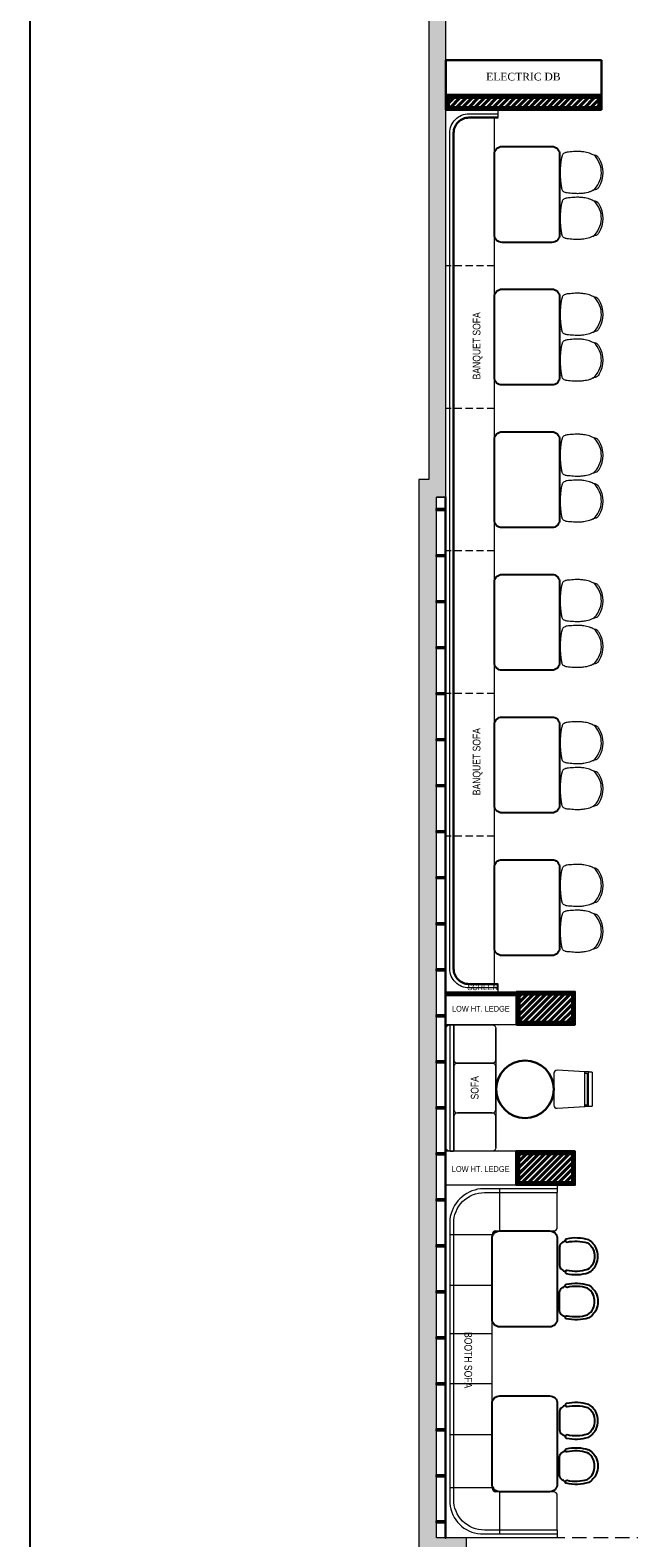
# Model space of a CAD drawing. Extents: x 3940905 to 4145695, y 925352 to 1109797.
# Tile 622 of 656: x 4025855 to 4033653, y 1074462 to 1094122. Entities that reach past the tile are written whole.
import ezdxf

# ---------------------------------------------------------------- set-up
doc = ezdxf.new("R2010")
doc.units = 0
doc.header["$LTSCALE"] = 750
doc.header["$MEASUREMENT"] = 0
doc.linetypes.add('DASHED2', pattern=[0.375, 0.25, -0.125])
doc.layers.get('0').update_dxf_attribs({"linetype": 'CONTINUOUS', "lineweight": 0})
for name, color, linetype, lineweight in [('A_ FURN', 15, 'CONTINUOUS', 15), ('BEAM', 104, 'CONTINUOUS', 0), ('CIVIL WALLS', 7, 'CONTINUOUS', 30), ('FURN', 15, 'CONTINUOUS', 5), ('HATCH', 7, 'CONTINUOUS', 0), ('wall', 7, 'CONTINUOUS', 25)]:
    doc.layers.add(name, color=color, linetype=linetype, lineweight=lineweight)
for name, color, linetype in [('AR-FURNITURE', 34, 'CONTINUOUS'), ('PARTITION', 16, 'CONTINUOUS'), ('S-Hatch_8', 7, 'CONTINUOUS'), ('TEXT', 7, 'CONTINUOUS')]:
    doc.layers.add(name, color=color, linetype=linetype)
doc.styles.add('ARA-30', font='arial.ttf', dxfattribs={"width": 0.8, "height": 150})
doc.styles.add('CKD_Dimension Text', font='BOOKOS.TTF')
pattern_1 = [(45, (55598.317, 54286.193), (-13.25825215, 13.25825215), [])]
pattern_2 = [(45, (55598.317, 54286.193), (-39.77475644, 39.77475644), []), (45, (55624.834, 54286.193), (-39.77475644, 39.77475644), [])]
pattern_3 = [(50, (55598.317, 54286.193), (21.51780548, -1.88256405), [2.25, -24.75]), (355, (55598.317, 54286.193), (-4.16254001, 22.56576401), [1.8, -19.8]), (100.45144446, (55600.11, 54286.036), (17.3552654, 20.68319973), [1.91220576, -21.03426336]), (46.1842, (55598.317, 54292.193), (32.01723992, -4.96557842), [3.375, -37.125]), (96.6356355, (55600.985, 54291.78), (28.03985837, 29.22355802), [2.86831026, -31.5514128]), (351.184164, (55598.317, 54292.193), (28.03985835, 29.223558), [2.7, -29.70000003]), (21, (55601.317, 54290.693), (17.90721156, -12.07856672), [2.25, -24.75]), (326, (55601.317, 54290.693), (7.29945996, 21.75450135), [1.8, -19.8]), (71.45144474, (55602.81, 54289.687), (25.2066713, 9.67593458), [1.9122057, -21.03426336]), (37.5, (55598.317, 54286.193), (0.36479566, 9.986815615), [0, -19.56, 0, -20.1, 0, -19.875]), (7.5, (55598.317, 54286.193), (7.892086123, 11.832351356), [0, -11.46, 0, -19.11, 0, -7.575]), (327.5, (55591.627, 54286.193), (16.014673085, -0.676646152), [0, -7.5, 0, -23.4, 0, -31.05]), (317.5, (55588.627, 54286.193), (17.49558508, 3.00314947), [0, -9.75, 0, -15.54, 0, -22.05])]

# ---------------------------------------------------------------- blocks, each defined once
blk = doc.blocks.new('gbdhsr')
at = {"layer": 'A_ FURN', "lineweight": 25}
blk.add_line((7562641, -860385), (7562884, -860385), dxfattribs=at)
blk.add_lwpolyline([(7562967, -860309, 0.417442), (7562987, -860297, 0.132147), (7562976, -860004, 0.146235), (7562870, -859909, 0.210467), (7562655, -859909, 0.146235), (7562549, -860004, 0.132147), (7562538, -860297, 0.430318), (7562558, -860309), (7562566, -860307, 0.405791), (7562578, -860287, -0.129483), (7562588, -860022, -0.13964), (7562672, -859947, -0.20833), (7562853, -859947, -0.13964), (7562937, -860022, -0.129483), (7562947, -860287, 0.405606), (7562959, -860307)], format="xyb", close=True, dxfattribs=at)
at = {"layer": 'A_ FURN', "elevation": 0}
blk.add_lwpolyline([(7562641, -860385, -0.242064), (7562588, -860354, -0.020734), (7562559, -860309), (7562566, -860307, 0.405791), (7562578, -860287, -0.129483), (7562588, -860022, -0.13964), (7562672, -859947, -0.20833), (7562853, -859947, -0.13964), (7562937, -860022, -0.129483), (7562947, -860287, 0.405164), (7562959, -860307), (7562966, -860309, -0.0202), (7562936, -860354, -0.238331), (7562884, -860385)], format="xyb", close=True, dxfattribs=at)
at = {"layer": 'A_ FURN', "lineweight": 25}
for centre, radius, start, end in [((7563119, -859981), 649, 210.3761, 215.1274), ((7562385, -859968), 673, 324.9923, 329.6212), ((7562645, -860318), 67.1, 212.2664, 266.6964), ((7562880, -860318), 67.5, 273.422, 327.0432)]:
    blk.add_arc(centre, radius, start, end, dxfattribs=at)
blk = doc.blocks.new('xffs')
at = {"layer": 'FURN'}
blk.add_line((3986080, 1026742, 0), (3986080, 1025292, 0), dxfattribs=at)
for points in [[(3986130, 1025191), (3986679, 1025191, 0.414214), (3986729, 1025241), (3986729, 1026791, 0.414214), (3986679, 1026841), (3986130, 1026841, 0.414214), (3986080, 1026791), (3986080, 1025241, 0.414214)], [(3986639, 1026841), (3986669, 1026841, -0.414214), (3986679, 1026831), (3986679, 1025201, -0.414214), (3986669, 1025191), (3986639, 1025191, -0.414214), (3986629, 1025201), (3986629, 1026831, -0.414214)]]:
    blk.add_lwpolyline(points, format="xyb", close=True, dxfattribs=at)
for points in [[(3986629, 1026831), (3986629, 1026390, -0.414214), (3986579, 1026340), (3986130, 1026340, -0.414214), (3986080, 1026390), (3986080, 1026791)], [(3986080, 1025241), (3986080, 1025640, -0.414214), (3986130, 1025690), (3986579, 1025690, -0.414214), (3986629, 1025640), (3986629, 1025201)]]:
    blk.add_lwpolyline(points, format="xyb", dxfattribs=at)
at = {"layer": 'FURN', "elevation": 0}
blk.add_lwpolyline([(3986080, 1025740), (3986080, 1026290, -0.414214), (3986130, 1026340), (3986579, 1026340, -0.414214), (3986629, 1026290), (3986629, 1025740, -0.414214), (3986579, 1025690), (3986130, 1025690, -0.414214)], format="xyb", close=True, dxfattribs=at)
blk = doc.blocks.new('GDXGDRG')
at = {"layer": 'BEAM', "linetype": 'DASHED2'}
blk.add_line((3964753, 1020178), (3960938, 1020175), dxfattribs=at)
blk = doc.blocks.new('gg')
at = {"layer": 'FURN'}
for p, q in [((3987992, 1031536), (3987994, 1031476)), ((3988446, 1031537), (3988444, 1031476))]:
    blk.add_line(p, q, dxfattribs=at)
at = {"layer": 'FURN', "flags": 128}
for points in [[(3988467, 1031118), (3988444, 1031477), (3987994, 1031477), (3987971, 1031118, 0.428923), (3988011, 1031076), (3988427, 1031076, 0.428923)], [(3988004, 1031576), (3988435, 1031576, -0.399656), (3988445, 1031567), (3988446, 1031537, -0.428842), (3988436, 1031527), (3988002, 1031526, -0.429556), (3987992, 1031537), (3987994, 1031567, -0.399115)]]:
    blk.add_lwpolyline(points, format="xyb", close=True, dxfattribs=at)
blk.add_lwpolyline([(3988010, 1031477), (3988010, 1031508), (3988428, 1031508), (3988428, 1031477)], dxfattribs=at)

msp = doc.modelspace()

# ---------------------------------------------------------------- hatches: boundary and pattern name
at = {"layer": 'CIVIL WALLS', "true_color": 0x136734}
h = msp.add_hatch(dxfattribs=at)
h.set_pattern_fill('AR-CONC', color=116, scale=3)
h.set_pattern_definition(pattern_3)
h.paths.add_polyline_path([(4033258.7, 1093119.7), (4031309.3, 1093119.7), (4031309.3, 1093239.8), (4033258.7, 1093239.8)], flags=16)
h.paths.add_polyline_path([(4033271.2, 1093107.2), (4031296.8, 1093107.2), (4031296.8, 1093252.3), (4033271.2, 1093252.3)])
h = msp.add_hatch(dxfattribs=at)
h.set_pattern_fill('AR-CONC', color=116, scale=3)
h.set_pattern_definition(pattern_3)
h.paths.add_polyline_path([(4032229.3, 1081190.9), (4032914.3, 1081190.9), (4032914.3, 1081545.9), (4032229.3, 1081545.9)], flags=16)
h.paths.add_polyline_path([(4032216.8, 1081178.4), (4032926.8, 1081178.4), (4032926.8, 1081558.4), (4032216.8, 1081558.4)])
h = msp.add_hatch(dxfattribs=at)
h.set_pattern_fill('AR-CONC', color=116, scale=3)
h.set_pattern_definition(pattern_3)
h.paths.add_polyline_path([(4032224.3, 1079465.9), (4032914.3, 1079465.9), (4032914.3, 1079100.9), (4032224.3, 1079100.9)], flags=16)
h.paths.add_polyline_path([(4032211.8, 1079478.4), (4032926.8, 1079478.4), (4032926.8, 1079088.4), (4032211.8, 1079088.4)])
at = {"layer": 'FURN'}
h = msp.add_hatch(dxfattribs=at)
h.set_pattern_fill('ANSI31', color=256)
h.set_pattern_definition([(45, (55598.31701, 54286.1932), (-0.0883883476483, 0.0883883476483), [])])
h.paths.add_polyline_path([(4031271.8, 1081583.4), (4032191.8, 1081583.4), (4032191.8, 1081533.4), (4031271.8, 1081533.4)])
at = {"layer": 'HATCH'}
h = msp.add_hatch(color=8, dxfattribs=at)
h.dxf.hatch_style = 1
h.paths.add_polyline_path([(4043641.8, 1102308.4), (4031046.8, 1102308.4), (4031046.8, 1088263.4), (4030916.8, 1088263.4), (4030916.8, 1074300.4), (4031079.8, 1074300.4), (4031079.8, 1067776.4), (4031536.8, 1067776.4), (4031536.8, 1072350.4), (4031536.8, 1074463.4), (4031146.8, 1074463.4), (4031146.8, 1088033.5), (4031271.8, 1088033.4), (4031271.8, 1102078.4), (4043641.8, 1102078.4)])
at = {"layer": 'S-Hatch_8'}
h = msp.add_hatch(dxfattribs=at)
h.set_pattern_fill('ANSI31', color=6, scale=150)
h.set_pattern_definition(pattern_1)
h.paths.add_polyline_path([(4033271.2, 1093107.2), (4031296.8, 1093107.2), (4031296.8, 1093252.3), (4033271.2, 1093252.3)], flags=16)
h.paths.add_polyline_path([(4033296.2, 1093082.2), (4031271.8, 1093082.2), (4031271.8, 1093277.3), (4033296.2, 1093277.3)])
at = {"layer": 'S-Hatch_8', "true_color": 0x636466}
h = msp.add_hatch(dxfattribs=at)
h.set_pattern_fill('ANSI32', color=251, scale=150)
h.set_pattern_definition(pattern_2)
h.paths.add_polyline_path([(4033258.7, 1093119.7), (4031309.3, 1093119.7), (4031309.3, 1093239.8), (4033258.7, 1093239.8)])
at = {"layer": 'S-Hatch_8'}
h = msp.add_hatch(dxfattribs=at)
h.set_pattern_fill('ANSI31', color=6, scale=150)
h.set_pattern_definition(pattern_1)
h.paths.add_polyline_path([(4032216.8, 1081178.4), (4032926.8, 1081178.4), (4032926.8, 1081558.4), (4032216.8, 1081558.4)], flags=16)
h.paths.add_polyline_path([(4032191.8, 1081153.4), (4032951.8, 1081153.4), (4032951.8, 1081583.4), (4032191.8, 1081583.4)])
at = {"layer": 'S-Hatch_8', "true_color": 0x636466}
h = msp.add_hatch(dxfattribs=at)
h.set_pattern_fill('ANSI32', color=251, scale=150)
h.set_pattern_definition(pattern_2)
h.paths.add_polyline_path([(4032229.3, 1081190.9), (4032914.3, 1081190.9), (4032914.3, 1081545.9), (4032229.3, 1081545.9)])
h.paths.add_polyline_path([(4032224.3, 1079465.9), (4032914.3, 1079465.9), (4032914.3, 1079100.9), (4032224.3, 1079100.9)])
at = {"layer": 'S-Hatch_8'}
h = msp.add_hatch(dxfattribs=at)
h.set_pattern_fill('ANSI31', color=6, scale=150)
h.set_pattern_definition(pattern_1)
h.paths.add_polyline_path([(4032211.8, 1079478.4), (4032926.8, 1079478.4), (4032926.8, 1079088.4), (4032211.8, 1079088.4)], flags=16)
h.paths.add_polyline_path([(4032186.8, 1079503.4), (4032951.8, 1079503.4), (4032951.8, 1079063.4), (4032186.8, 1079063.4)])

# ---------------------------------------------------------------- linework, layer by layer
at = {"layer": 'AR-FURNITURE', "elevation": -7.6}
msp.add_lwpolyline([(4025855.2, 1104321.5), (4048441.7, 1104321.5), (4048441.7, 1065349.8), (4025855.2, 1065349.8)], close=True, dxfattribs=at)
at = {"layer": 'CIVIL WALLS', "color": 6, "elevation": -7.6}
for points in [[(4033296.2, 1093082.2), (4031271.8, 1093082.2), (4031271.8, 1093277.3), (4033296.2, 1093277.3)], [(4032191.8, 1081153.4), (4032951.8, 1081153.4), (4032951.8, 1081583.4), (4032191.8, 1081583.4)], [(4032186.8, 1079503.4), (4032951.8, 1079503.4), (4032951.8, 1079063.4), (4032186.8, 1079063.4)]]:
    msp.add_lwpolyline(points, close=True, dxfattribs=at)
at = {"layer": 'CIVIL WALLS', "color": 116, "true_color": 0x136734, "elevation": -7.6}
for points in [[(4033271.2, 1093107.2), (4031296.8, 1093107.2), (4031296.8, 1093252.3), (4033271.2, 1093252.3)], [(4032216.8, 1081178.4), (4032926.8, 1081178.4), (4032926.8, 1081558.4), (4032216.8, 1081558.4)], [(4032211.8, 1079478.4), (4032926.8, 1079478.4), (4032926.8, 1079088.4), (4032211.8, 1079088.4)]]:
    msp.add_lwpolyline(points, close=True, dxfattribs=at)
at = {"layer": 'CIVIL WALLS', "elevation": -7.6}
for points in [[(4033258.7, 1093119.7), (4031309.3, 1093119.7), (4031309.3, 1093239.8), (4033258.7, 1093239.8)], [(4032229.3, 1081190.9), (4032914.3, 1081190.9), (4032914.3, 1081545.9), (4032229.3, 1081545.9)], [(4032224.3, 1079465.9), (4032914.3, 1079465.9), (4032914.3, 1079100.9), (4032224.3, 1079100.9)]]:
    msp.add_lwpolyline(points, close=True, dxfattribs=at)
at = {"layer": 'FURN'}
for p, q in [((4031901.5, 1092982.2, -7.5), (4031901.5, 1081683.4, -7.6)), ((4031951.5, 1092982.2, -7.5), (4031951.5, 1093082.2, -7.5)), ((4031271.8, 1081536.9, -7.5), (4031271.8, 1082195, -7.5)), ((4031951.5, 1081583.4, -7.6), (4031951.5, 1081683.4, -7.6))]:
    msp.add_line(p, q, dxfattribs=at)
at = {"layer": 'FURN', "linetype": 'DASHED2', "ltscale": 0.5}
for p, q in [((4031901.5, 1091050.3, -7.6), (4031271.5, 1091050.3, -7.6)), ((4031901.5, 1089190.3, -7.6), (4031271.5, 1089190.3, -7.6)), ((4031901.5, 1087332.8, -7.5), (4031271.5, 1087332.8, -7.6)), ((4031901.5, 1085470.3, -7.6), (4031271.5, 1085470.3, -7.6)), ((4031901.5, 1083610.3, -7.6), (4031271.5, 1083610.3, -7.6))]:
    msp.add_line(p, q, dxfattribs=at)
at = {"layer": 'FURN', "ltscale": 50}
for p, q in [((4031971.8, 1078463.4, -7.6), (4031971.8, 1079013.4, -7.6)), ((4032721.8, 1079013.4, -7.6), (4032721.8, 1078963.4, -7.6)), ((4032721.8, 1078513.4, -7.6), (4032721.8, 1078963.4, -7.6)), ((4031871.8, 1078413.4, -7.6), (4031321.8, 1078413.4, -7.6)), ((4031871.8, 1075113.4, -7.6), (4031871.8, 1078413.4, -7.6)), ((4031921.8, 1078463.4, -7.6), (4032671.8, 1078463.4, -7.6)), ((4031871.8, 1077751.4, -7.6), (4031321.8, 1077751.4, -7.6)), ((4031871.8, 1077123.4, -7.6), (4031321.8, 1077123.4, -7.6)), ((4031871.8, 1076471.7, -7.6), (4031321.8, 1076471.7, -7.6)), ((4031871.8, 1075803.8, -7.6), (4031321.8, 1075803.8, -7.6)), ((4031871.8, 1075113.4, -7.6), (4031321.8, 1075113.4, -7.6)), ((4032671.8, 1075063.4, -7.6), (4031921.8, 1075063.4, -7.6)), ((4031971.8, 1074513.4, -7.6), (4031971.8, 1075063.4, -7.6)), ((4032721.8, 1074563.4, -7.6), (4032721.8, 1075013.4, -7.6)), ((4032721.8, 1074563.4, -7.6), (4032721.8, 1074513.4, -7.6))]:
    msp.add_line(p, q, dxfattribs=at)
at = {"layer": 'FURN', "lineweight": 30, "elevation": -7.6}
msp.add_lwpolyline([(4033296.2, 1093732.3), (4031271.8, 1093732.3), (4031271.8, 1093277.3), (4033296.2, 1093277.3)], close=True, dxfattribs=at)
at = {"layer": 'FURN', "elevation": -7.6}
msp.add_lwpolyline([(4031951.5, 1081633.4), (4031571.5, 1081633.4, -0.4142136), (4031321.5, 1081883.4), (4031321.5, 1092782.2, -0.4142136), (4031571.5, 1093032.2), (4031951.5, 1093032.2)], format="xyb", dxfattribs=at)
at = {"layer": 'FURN', "lineweight": 30, "elevation": -7.6}
msp.add_lwpolyline([(4031951.5, 1081683.4), (4031571.5, 1081683.4, -0.4142136), (4031371.5, 1081883.4), (4031371.5, 1092782.2, -0.4142136), (4031571.5, 1092982.2), (4031951.5, 1092982.2)], format="xyb", dxfattribs=at)
at = {"layer": 'FURN', "lineweight": 25, "elevation": -7.6}
for points in [[(4031901.8, 1091455.3), (4031901.9, 1092505.3, -0.4142108), (4032001.9, 1092605.3), (4032651.8, 1092605.3, -0.4142163), (4032751.8, 1092505.3), (4032751.8, 1091455.3, -0.4142108), (4032651.8, 1091355.3), (4032001.8, 1091355.3, -0.4142163)], [(4031901.8, 1089595.3), (4031901.8, 1090645.3, -0.4142108), (4032001.8, 1090745.3), (4032651.8, 1090745.3, -0.4142163), (4032751.8, 1090645.3), (4032751.8, 1089595.3, -0.4142108), (4032651.8, 1089495.3), (4032001.8, 1089495.3, -0.4142163)], [(4031901.8, 1087735.3), (4031901.8, 1088785.3, -0.4142108), (4032001.8, 1088885.3), (4032651.8, 1088885.3, -0.4142163), (4032751.8, 1088785.3), (4032751.8, 1087735.3, -0.4142108), (4032651.8, 1087635.3), (4032001.8, 1087635.3, -0.4142163)], [(4031901.8, 1085875.3), (4031901.8, 1086925.3, -0.4142108), (4032001.8, 1087025.3), (4032651.8, 1087025.3, -0.4142163), (4032751.8, 1086925.3), (4032751.8, 1085875.3, -0.4142108), (4032651.8, 1085775.3), (4032001.8, 1085775.3, -0.4142163)], [(4031901.8, 1084015.3), (4031901.8, 1085065.3, -0.4142108), (4032001.8, 1085165.3), (4032651.8, 1085165.3, -0.4142163), (4032751.8, 1085065.3), (4032751.8, 1084015.3, -0.4142108), (4032651.8, 1083915.3), (4032001.8, 1083915.3, -0.4142163)], [(4031901.8, 1082155.3), (4031901.8, 1083205.3, -0.4142108), (4032001.8, 1083305.3), (4032651.8, 1083305.3, -0.4142163), (4032751.8, 1083205.3), (4032751.8, 1082155.3, -0.4142108), (4032651.8, 1082055.3), (4032001.8, 1082055.3, -0.4142163)], [(4031871.8, 1077313.4), (4031871.8, 1078363.4, -0.4142108), (4031971.8, 1078463.4), (4032621.8, 1078463.4, -0.4142163), (4032721.8, 1078363.4), (4032721.8, 1077313.4, -0.4142108), (4032621.8, 1077213.4), (4031971.8, 1077213.4, -0.4142163)], [(4031871.8, 1075163.4), (4031871.8, 1076213.4, -0.4142108), (4031971.8, 1076313.4), (4032621.8, 1076313.4, -0.4142163), (4032721.8, 1076213.4), (4032721.8, 1075163.4, -0.4142108), (4032621.8, 1075063.4), (4031971.8, 1075063.4, -0.4142163)]]:
    msp.add_lwpolyline(points, format="xyb", close=True, dxfattribs=at)
at = {"layer": 'FURN', "elevation": -7.6}
msp.add_lwpolyline([(4031271.8, 1081583.4), (4032191.8, 1081583.4), (4032191.8, 1081533.4), (4031271.8, 1081533.4)], close=True, dxfattribs=at)
at = {"layer": 'FURN', "lineweight": 0, "ltscale": 2, "elevation": -7.6}
for points in [[(4032191.8, 1081153.4), (4031271.8, 1081153.4), (4031271.8, 1081533.4), (4032191.8, 1081533.4)], [(4032186.8, 1079503.4), (4031271.8, 1079503.4), (4031271.8, 1079063.4), (4032186.8, 1079063.4)]]:
    msp.add_lwpolyline(points, close=True, dxfattribs=at)
at = {"layer": 'FURN', "ltscale": 50, "elevation": -7.6}
msp.add_lwpolyline([(4032721.8, 1079013.4), (4031721.8, 1079013.4, 0.3437243), (4031321.8, 1078613.4), (4031321.8, 1074913.4, 0.3739356), (4031721.8, 1074513.4), (4032721.8, 1074513.4), (4032721.8, 1074463.4), (4031338.4, 1074463.4, 0.0681798), (4031324.8, 1074463.4), (4031271.8, 1074463.4), (4031271.8, 1079063.4), (4032721.8, 1079063.4)], format="xyb", close=True, dxfattribs=at)
msp.add_lwpolyline([(4032721.8, 1074563.4), (4031771.8, 1074563.4, -0.4142141), (4031371.8, 1074963.4), (4031371.8, 1078563.4, -0.4142136), (4031771.8, 1078963.4), (4032721.8, 1078963.4)], format="xyb", dxfattribs=at)
at = {"layer": 'FURN', "lineweight": 30}
msp.add_circle((4032302.2, 1080311.7, -7.6), 375, dxfattribs=at)
at = {"layer": 'FURN', "ltscale": 2}
for centre, radius, start, end in [((4033846, 1092265.5, -7.6), 1086.6, 169.74552, 190.2765), ((4032985.9, 1092268.1, -7.6), 310.1, 309.8995, 46.37709), ((4032970.2, 1092265.2, -7.6), 347.8, 328.11996, 31.90068), ((4033846, 1091667.8, -7.6), 1086.6, 169.74552, 190.2765), ((4032985.9, 1091670.4, -7.6), 310.1, 309.8995, 46.37709), ((4032970.2, 1091667.5, -7.6), 347.8, 328.11996, 31.90068), ((4033846, 1090416.4, -7.6), 1086.6, 169.74552, 190.2765), ((4032985.9, 1090419, -7.6), 310.1, 309.8995, 46.37709), ((4032970.2, 1090416.1, -7.6), 347.8, 328.11996, 31.90068), ((4033846, 1089818.7, -7.6), 1086.6, 169.74552, 190.2765), ((4032985.9, 1089821.3, -7.6), 310.1, 309.8995, 46.37709), ((4032970.2, 1089818.4, -7.6), 347.8, 328.11996, 31.90068), ((4033846, 1088578.4, -7.6), 1086.6, 169.74552, 190.2765), ((4032985.9, 1088581.1, -7.6), 310.1, 309.8995, 46.37709), ((4032970.2, 1088578.1, -7.6), 347.8, 328.11996, 31.90068), ((4033846, 1087980.7, -7.6), 1086.6, 169.74552, 190.2765), ((4032985.9, 1087983.4, -7.6), 310.1, 309.8995, 46.37709), ((4032970.2, 1087980.4, -7.6), 347.8, 328.11996, 31.90068), ((4033846, 1086682.9, -7.6), 1086.6, 169.74552, 190.2765), ((4032985.9, 1086685.6, -7.6), 310.1, 309.8995, 46.37709), ((4032970.2, 1086682.6, -7.6), 347.8, 328.11996, 31.90068), ((4033846, 1086085.2, -7.6), 1086.6, 169.74552, 190.2765), ((4032985.9, 1086087.9, -7.6), 310.1, 309.8995, 46.37709), ((4032970.2, 1086084.9, -7.6), 347.8, 328.11996, 31.90068), ((4033846, 1084829.6, -7.6), 1086.6, 169.74552, 190.2765), ((4032985.9, 1084832.3, -7.6), 310.1, 309.8995, 46.37709), ((4032970.2, 1084829.3, -7.6), 347.8, 328.11996, 31.90068), ((4033846, 1084231.9, -7.6), 1086.6, 169.74552, 190.2765), ((4032985.9, 1084234.6, -7.6), 310.1, 309.8995, 46.37709), ((4032970.2, 1084231.6, -7.6), 347.8, 328.11996, 31.90068), ((4033846, 1082968.8, -7.6), 1086.6, 169.74552, 190.2765), ((4032985.9, 1082971.5, -7.6), 310.1, 309.8995, 46.37709), ((4032970.2, 1082968.5, -7.6), 347.8, 328.11996, 31.90068), ((4033846, 1082371.1, -7.6), 1086.6, 169.74552, 190.2765), ((4032985.9, 1082373.8, -7.6), 310.1, 309.8995, 46.37709), ((4032970.2, 1082370.9, -7.6), 347.8, 328.11996, 31.90068)]:
    msp.add_arc(centre, radius, start, end, dxfattribs=at)
at = {"layer": 'FURN', "ltscale": 50}
for centre, start, end in [((4031921.8, 1078413.4, -7.6), 90, 180), ((4032671.8, 1078513.4, -7.6), 270, 0), ((4031921.8, 1075113.4, -7.6), 180, 270), ((4032671.8, 1075013.4, -7.6), 0, 90)]:
    msp.add_arc(centre, 50, start, end, dxfattribs=at)
at = {"layer": 'FURN', "ltscale": 2}
for points in [[(4033265.5, 1092448.9, -7.6), (4033253, 1092467.3, -7.6), (4033240, 1092479.7, -7.6), (4033227.2, 1092486.1, -7.6), (4033204.1, 1092491.7, -7.6), (4033177.9, 1092502.5, -7.6), (4033140, 1092518, -7.6), (4033103.9, 1092528, -7.6), (4033069.1, 1092534.4, -7.6), (4033016, 1092539.7, -7.6), (4032956.1, 1092539.7, -7.6), (4032868.5, 1092532.9, -7.6), (4032836.2, 1092528.5, -7.6), (4032822.1, 1092523.8, -7.6), (4032804.2, 1092513.3, -7.6), (4032788.1, 1092497.7, -7.6), (4032784, 1092483.9, -7.6), (4032776.6, 1092458.5, -7.6)], [(4033265.5, 1092081.5, -7.6), (4033253.1, 1092063.1, -7.6), (4033240.1, 1092050.8, -7.6), (4033227.2, 1092044.3, -7.6), (4033204.2, 1092038.7, -7.6), (4033177.9, 1092027.9, -7.6), (4033140.1, 1092012.4, -7.6), (4033104, 1092002.4, -7.6), (4033069.1, 1091996, -7.6), (4033016.1, 1091990.8, -7.6), (4032956.2, 1091990.8, -7.6), (4032868.5, 1091997.6, -7.6), (4032836.2, 1092001.9, -7.6), (4032822.2, 1092006.7, -7.6), (4032804.2, 1092017.1, -7.6), (4032788.1, 1092032.8, -7.6), (4032784.1, 1092046.5, -7.6), (4032776.8, 1092071.6, -7.6)], [(4033265.5, 1091851.2, -7.6), (4033253, 1091869.6, -7.6), (4033240, 1091882, -7.6), (4033227.2, 1091888.4, -7.6), (4033204.1, 1091894, -7.6), (4033177.9, 1091904.8, -7.6), (4033140, 1091920.3, -7.6), (4033103.9, 1091930.4, -7.6), (4033069.1, 1091936.7, -7.6), (4033016, 1091942, -7.6), (4032956.1, 1091942, -7.6), (4032868.5, 1091935.2, -7.6), (4032836.2, 1091930.8, -7.6), (4032822.1, 1091926.1, -7.6), (4032804.2, 1091915.6, -7.6), (4032788.1, 1091900, -7.6), (4032784, 1091886.2, -7.6), (4032776.6, 1091860.8, -7.6)], [(4033265.5, 1091483.8, -7.6), (4033253.1, 1091465.4, -7.6), (4033240.1, 1091453.1, -7.6), (4033227.2, 1091446.6, -7.6), (4033204.2, 1091441, -7.6), (4033177.9, 1091430.2, -7.6), (4033140.1, 1091414.7, -7.6), (4033104, 1091404.7, -7.6), (4033069.1, 1091398.3, -7.6), (4033016.1, 1091393.1, -7.6), (4032956.2, 1091393.1, -7.6), (4032868.5, 1091399.9, -7.6), (4032836.2, 1091404.2, -7.6), (4032822.2, 1091409, -7.6), (4032804.2, 1091419.4, -7.6), (4032788.1, 1091435.1, -7.6), (4032784.1, 1091448.8, -7.6), (4032776.8, 1091473.9, -7.6)], [(4033265.5, 1090599.8, -7.6), (4033253, 1090618.2, -7.6), (4033240, 1090630.6, -7.6), (4033227.2, 1090637, -7.6), (4033204.1, 1090642.6, -7.6), (4033177.9, 1090653.4, -7.6), (4033140, 1090668.9, -7.6), (4033103.9, 1090678.9, -7.6), (4033069.1, 1090685.3, -7.6), (4033016, 1090690.6, -7.6), (4032956.1, 1090690.6, -7.6), (4032868.5, 1090683.8, -7.6), (4032836.2, 1090679.4, -7.6), (4032822.1, 1090674.7, -7.6), (4032804.2, 1090664.2, -7.6), (4032788.1, 1090648.6, -7.6), (4032784, 1090634.8, -7.6), (4032776.6, 1090609.4, -7.6)], [(4033265.5, 1090232.4, -7.6), (4033253.1, 1090214, -7.6), (4033240.1, 1090201.7, -7.6), (4033227.2, 1090195.2, -7.6), (4033204.2, 1090189.6, -7.6), (4033177.9, 1090178.8, -7.6), (4033140.1, 1090163.3, -7.6), (4033104, 1090153.3, -7.6), (4033069.1, 1090146.9, -7.6), (4033016.1, 1090141.7, -7.6), (4032956.2, 1090141.7, -7.6), (4032868.5, 1090148.5, -7.6), (4032836.2, 1090152.8, -7.6), (4032822.2, 1090157.6, -7.6), (4032804.2, 1090168, -7.6), (4032788.1, 1090183.7, -7.6), (4032784.1, 1090197.4, -7.6), (4032776.8, 1090222.5, -7.6)], [(4033265.5, 1090002.1, -7.6), (4033253, 1090020.5, -7.6), (4033240, 1090032.9, -7.6), (4033227.2, 1090039.3, -7.6), (4033204.1, 1090044.9, -7.6), (4033177.9, 1090055.7, -7.6), (4033140, 1090071.2, -7.6), (4033103.9, 1090081.3, -7.6), (4033069.1, 1090087.6, -7.6), (4033016, 1090092.9, -7.6), (4032956.1, 1090092.9, -7.6), (4032868.5, 1090086.1, -7.6), (4032836.2, 1090081.7, -7.6), (4032822.1, 1090077, -7.6), (4032804.2, 1090066.5, -7.6), (4032788.1, 1090050.9, -7.6), (4032784, 1090037.1, -7.6), (4032776.6, 1090011.7, -7.6)], [(4033265.5, 1089634.7, -7.6), (4033253.1, 1089616.3, -7.6), (4033240.1, 1089604, -7.6), (4033227.2, 1089597.5, -7.6), (4033204.2, 1089591.9, -7.6), (4033177.9, 1089581.1, -7.6), (4033140.1, 1089565.6, -7.6), (4033104, 1089555.6, -7.6), (4033069.1, 1089549.2, -7.6), (4033016.1, 1089544, -7.6), (4032956.2, 1089544, -7.6), (4032868.5, 1089550.8, -7.6), (4032836.2, 1089555.1, -7.6), (4032822.2, 1089559.9, -7.6), (4032804.2, 1089570.3, -7.6), (4032788.1, 1089586, -7.6), (4032784.1, 1089599.7, -7.6), (4032776.8, 1089624.8, -7.6)], [(4033265.5, 1088761.9, -7.6), (4033253, 1088780.3, -7.6), (4033240, 1088792.6, -7.6), (4033227.2, 1088799.1, -7.6), (4033204.1, 1088804.7, -7.6), (4033177.9, 1088815.4, -7.6), (4033140, 1088830.9, -7.6), (4033103.9, 1088841, -7.6), (4033069.1, 1088847.4, -7.6), (4033016, 1088852.6, -7.6), (4032956.1, 1088852.6, -7.6), (4032868.5, 1088845.8, -7.6), (4032836.2, 1088841.5, -7.6), (4032822.1, 1088836.7, -7.6), (4032804.2, 1088826.2, -7.6), (4032788.1, 1088810.6, -7.6), (4032784, 1088796.8, -7.6), (4032776.6, 1088771.5, -7.6)], [(4033265.5, 1088164.2, -7.6), (4033253, 1088182.6, -7.6), (4033240, 1088194.9, -7.6), (4033227.2, 1088201.4, -7.6), (4033204.1, 1088207, -7.6), (4033177.9, 1088217.8, -7.6), (4033140, 1088233.2, -7.6), (4033103.9, 1088243.3, -7.6), (4033069.1, 1088249.7, -7.6), (4033016, 1088254.9, -7.6), (4032956.1, 1088254.9, -7.6), (4032868.5, 1088248.1, -7.6), (4032836.2, 1088243.8, -7.6), (4032822.1, 1088239, -7.6), (4032804.2, 1088228.5, -7.6), (4032788.1, 1088212.9, -7.6), (4032784, 1088199.2, -7.6), (4032776.6, 1088173.8, -7.6)], [(4033265.5, 1088394.5, -7.6), (4033253.1, 1088376.1, -7.6), (4033240.1, 1088363.7, -7.6), (4033227.2, 1088357.3, -7.6), (4033204.2, 1088351.7, -7.6), (4033177.9, 1088340.9, -7.6), (4033140.1, 1088325.4, -7.6), (4033104, 1088315.3, -7.6), (4033069.1, 1088309, -7.6), (4033016.1, 1088303.7, -7.6), (4032956.2, 1088303.7, -7.6), (4032868.5, 1088310.5, -7.6), (4032836.2, 1088314.8, -7.6), (4032822.2, 1088319.6, -7.6), (4032804.2, 1088330.1, -7.6), (4032788.1, 1088345.7, -7.6), (4032784.1, 1088359.5, -7.6), (4032776.8, 1088384.6, -7.6)], [(4033265.5, 1087796.8, -7.6), (4033253.1, 1087778.4, -7.6), (4033240.1, 1087766, -7.6), (4033227.2, 1087759.6, -7.6), (4033204.2, 1087754, -7.6), (4033177.9, 1087743.2, -7.6), (4033140.1, 1087727.7, -7.6), (4033104, 1087717.6, -7.6), (4033069.1, 1087711.3, -7.6), (4033016.1, 1087706, -7.6), (4032956.2, 1087706, -7.6), (4032868.5, 1087712.8, -7.6), (4032836.2, 1087717.1, -7.6), (4032822.2, 1087721.9, -7.6), (4032804.2, 1087732.4, -7.6), (4032788.1, 1087748, -7.6), (4032784.1, 1087761.8, -7.6), (4032776.8, 1087786.9, -7.6)], [(4033265.5, 1086866.4, -7.6), (4033253, 1086884.8, -7.6), (4033240, 1086897.1, -7.6), (4033227.2, 1086903.5, -7.6), (4033204.1, 1086909.1, -7.6), (4033177.9, 1086919.9, -7.6), (4033140, 1086935.4, -7.6), (4033103.9, 1086945.5, -7.6), (4033069.1, 1086951.9, -7.6), (4033016, 1086957.1, -7.6), (4032956.1, 1086957.1, -7.6), (4032868.5, 1086950.3, -7.6), (4032836.2, 1086946, -7.6), (4032822.1, 1086941.2, -7.6), (4032804.2, 1086930.7, -7.6), (4032788.1, 1086915.1, -7.6), (4032784, 1086901.3, -7.6), (4032776.6, 1086876, -7.6)], [(4033265.5, 1086498.9, -7.6), (4033253.1, 1086480.5, -7.6), (4033240.1, 1086468.2, -7.6), (4033227.2, 1086461.7, -7.6), (4033204.2, 1086456.2, -7.6), (4033177.9, 1086445.4, -7.6), (4033140.1, 1086429.9, -7.6), (4033104, 1086419.8, -7.6), (4033069.1, 1086413.4, -7.6), (4033016.1, 1086408.2, -7.6), (4032956.2, 1086408.2, -7.6), (4032868.5, 1086415, -7.6), (4032836.2, 1086419.3, -7.6), (4032822.2, 1086424.1, -7.6), (4032804.2, 1086434.6, -7.6), (4032788.1, 1086450.2, -7.6), (4032784.1, 1086464, -7.6), (4032776.8, 1086489, -7.6)], [(4033265.5, 1086268.7, -7.6), (4033253, 1086287.1, -7.6), (4033240, 1086299.4, -7.6), (4033227.2, 1086305.8, -7.6), (4033204.1, 1086311.4, -7.6), (4033177.9, 1086322.2, -7.6), (4033140, 1086337.7, -7.6), (4033103.9, 1086347.8, -7.6), (4033069.1, 1086354.2, -7.6), (4033016, 1086359.4, -7.6), (4032956.1, 1086359.4, -7.6), (4032868.5, 1086352.6, -7.6), (4032836.2, 1086348.3, -7.6), (4032822.1, 1086343.5, -7.6), (4032804.2, 1086333, -7.6), (4032788.1, 1086317.4, -7.6), (4032784, 1086303.6, -7.6), (4032776.6, 1086278.3, -7.6)], [(4033265.5, 1085901.2, -7.6), (4033253.1, 1085882.8, -7.6), (4033240.1, 1085870.5, -7.6), (4033227.2, 1085864.1, -7.6), (4033204.2, 1085858.5, -7.6), (4033177.9, 1085847.7, -7.6), (4033140.1, 1085832.2, -7.6), (4033104, 1085822.1, -7.6), (4033069.1, 1085815.7, -7.6), (4033016.1, 1085810.5, -7.6), (4032956.2, 1085810.5, -7.6), (4032868.5, 1085817.3, -7.6), (4032836.2, 1085821.6, -7.6), (4032822.2, 1085826.4, -7.6), (4032804.2, 1085836.9, -7.6), (4032788.1, 1085852.5, -7.6), (4032784.1, 1085866.3, -7.6), (4032776.8, 1085891.3, -7.6)], [(4033265.5, 1085013.1, -7.6), (4033253, 1085031.5, -7.6), (4033240, 1085043.8, -7.6), (4033227.2, 1085050.3, -7.6), (4033204.1, 1085055.9, -7.6), (4033177.9, 1085066.6, -7.6), (4033140, 1085082.1, -7.6), (4033103.9, 1085092.2, -7.6), (4033069.1, 1085098.6, -7.6), (4033016, 1085103.8, -7.6), (4032956.1, 1085103.8, -7.6), (4032868.5, 1085097, -7.6), (4032836.2, 1085092.7, -7.6), (4032822.1, 1085087.9, -7.6), (4032804.2, 1085077.4, -7.6), (4032788.1, 1085061.8, -7.6), (4032784, 1085048, -7.6), (4032776.6, 1085022.7, -7.6)], [(4033265.5, 1084415.4, -7.6), (4033253, 1084433.8, -7.6), (4033240, 1084446.1, -7.6), (4033227.2, 1084452.6, -7.6), (4033204.1, 1084458.2, -7.6), (4033177.9, 1084469, -7.6), (4033140, 1084484.4, -7.6), (4033103.9, 1084494.5, -7.6), (4033069.1, 1084500.9, -7.6), (4033016, 1084506.1, -7.6), (4032956.1, 1084506.1, -7.6), (4032868.5, 1084499.3, -7.6), (4032836.2, 1084495, -7.6), (4032822.1, 1084490.2, -7.6), (4032804.2, 1084479.7, -7.6), (4032788.1, 1084464.1, -7.6), (4032784, 1084450.4, -7.6), (4032776.6, 1084425, -7.6)], [(4033265.5, 1084645.7, -7.6), (4033253.1, 1084627.3, -7.6), (4033240.1, 1084614.9, -7.6), (4033227.2, 1084608.5, -7.6), (4033204.2, 1084602.9, -7.6), (4033177.9, 1084592.1, -7.6), (4033140.1, 1084576.6, -7.6), (4033104, 1084566.5, -7.6), (4033069.1, 1084560.1, -7.6), (4033016.1, 1084554.9, -7.6), (4032956.2, 1084554.9, -7.6), (4032868.5, 1084561.7, -7.6), (4032836.2, 1084566, -7.6), (4032822.2, 1084570.8, -7.6), (4032804.2, 1084581.3, -7.6), (4032788.1, 1084596.9, -7.6), (4032784.1, 1084610.7, -7.6), (4032776.8, 1084635.8, -7.6)], [(4033265.5, 1084048, -7.6), (4033253.1, 1084029.6, -7.6), (4033240.1, 1084017.2, -7.6), (4033227.2, 1084010.8, -7.6), (4033204.2, 1084005.2, -7.6), (4033177.9, 1083994.4, -7.6), (4033140.1, 1083978.9, -7.6), (4033104, 1083968.8, -7.6), (4033069.1, 1083962.5, -7.6), (4033016.1, 1083957.2, -7.6), (4032956.2, 1083957.2, -7.6), (4032868.5, 1083964, -7.6), (4032836.2, 1083968.3, -7.6), (4032822.2, 1083973.1, -7.6), (4032804.2, 1083983.6, -7.6), (4032788.1, 1083999.2, -7.6), (4032784.1, 1084013, -7.6), (4032776.8, 1084038.1, -7.6)], [(4033265.5, 1083152.3, -7.6), (4033253, 1083170.7, -7.6), (4033240, 1083183.1, -7.6), (4033227.2, 1083189.5, -7.6), (4033204.1, 1083195.1, -7.6), (4033177.9, 1083205.9, -7.6), (4033140, 1083221.4, -7.6), (4033103.9, 1083231.4, -7.6), (4033069.1, 1083237.8, -7.6), (4033016, 1083243.1, -7.6), (4032956.1, 1083243.1, -7.6), (4032868.5, 1083236.3, -7.6), (4032836.2, 1083231.9, -7.6), (4032822.1, 1083227.1, -7.6), (4032804.2, 1083216.7, -7.6), (4032788.1, 1083201, -7.6), (4032784, 1083187.3, -7.6), (4032776.6, 1083161.9, -7.6)], [(4033265.5, 1082784.9, -7.6), (4033253.1, 1082766.5, -7.6), (4033240.1, 1082754.1, -7.6), (4033227.2, 1082747.7, -7.6), (4033204.2, 1082742.1, -7.6), (4033177.9, 1082731.3, -7.6), (4033140.1, 1082715.8, -7.6), (4033104, 1082705.8, -7.6), (4033069.1, 1082699.4, -7.6), (4033016.1, 1082694.1, -7.6), (4032956.2, 1082694.1, -7.6), (4032868.5, 1082700.9, -7.6), (4032836.2, 1082705.3, -7.6), (4032822.2, 1082710.1, -7.6), (4032804.2, 1082720.5, -7.6), (4032788.1, 1082736.2, -7.6), (4032784.1, 1082749.9, -7.6), (4032776.8, 1082775, -7.6)], [(4033265.5, 1082554.6, -7.6), (4033253, 1082573, -7.6), (4033240, 1082585.4, -7.6), (4033227.2, 1082591.8, -7.6), (4033204.1, 1082597.4, -7.6), (4033177.9, 1082608.2, -7.6), (4033140, 1082623.7, -7.6), (4033103.9, 1082633.7, -7.6), (4033069.1, 1082640.1, -7.6), (4033016, 1082645.4, -7.6), (4032956.1, 1082645.4, -7.6), (4032868.5, 1082638.6, -7.6), (4032836.2, 1082634.2, -7.6), (4032822.1, 1082629.4, -7.6), (4032804.2, 1082619, -7.6), (4032788.1, 1082603.4, -7.6), (4032784, 1082589.6, -7.6), (4032776.6, 1082564.2, -7.6)], [(4033265.5, 1082187.2, -7.6), (4033253.1, 1082168.8, -7.6), (4033240.1, 1082156.4, -7.6), (4033227.2, 1082150, -7.6), (4033204.2, 1082144.4, -7.6), (4033177.9, 1082133.6, -7.6), (4033140.1, 1082118.1, -7.6), (4033104, 1082108.1, -7.6), (4033069.1, 1082101.7, -7.6), (4033016.1, 1082096.4, -7.6), (4032956.2, 1082096.4, -7.6), (4032868.5, 1082103.3, -7.6), (4032836.2, 1082107.6, -7.6), (4032822.2, 1082112.4, -7.6), (4032804.2, 1082122.8, -7.6), (4032788.1, 1082138.5, -7.6), (4032784.1, 1082152.2, -7.6), (4032776.8, 1082177.3, -7.6)]]:
    msp.add_spline(points, degree=3, dxfattribs=at)
at = {"layer": 'PARTITION', "color": 8, "ltscale": 2}
for p, q in [((4031146.8, 1087882.7, -7.6), (4031259.8, 1087857.7, -7.6)), ((4031146.8, 1087857.7, -7.6), (4031259.8, 1087882.7, -7.6)), ((4031146.8, 1087282.7, -7.6), (4031259.8, 1087257.7, -7.6)), ((4031146.8, 1087257.7, -7.6), (4031259.8, 1087282.7, -7.6)), ((4031146.8, 1086682.7, -7.6), (4031259.8, 1086657.7, -7.6)), ((4031146.8, 1086657.7, -7.6), (4031259.8, 1086682.7, -7.6)), ((4031146.8, 1086082.7, -7.6), (4031259.8, 1086057.7, -7.6)), ((4031146.8, 1086057.7, -7.6), (4031259.8, 1086082.7, -7.6)), ((4031146.8, 1085482.7, -7.6), (4031259.8, 1085457.7, -7.6)), ((4031146.8, 1085457.7, -7.6), (4031259.8, 1085482.7, -7.6)), ((4031146.8, 1084882.7, -7.6), (4031259.8, 1084857.7, -7.6)), ((4031146.8, 1084857.7, -7.6), (4031259.8, 1084882.7, -7.6)), ((4031146.8, 1084282.7, -7.6), (4031259.8, 1084257.7, -7.6)), ((4031146.8, 1084257.7, -7.6), (4031259.8, 1084282.7, -7.6)), ((4031146.8, 1083682.7, -7.6), (4031259.8, 1083657.7, -7.6)), ((4031146.8, 1083657.7, -7.6), (4031259.8, 1083682.7, -7.6)), ((4031146.8, 1083082.7, -7.6), (4031259.8, 1083057.7, -7.6)), ((4031146.8, 1083057.7, -7.6), (4031259.8, 1083082.7, -7.6)), ((4031146.8, 1082482.7, -7.6), (4031259.8, 1082457.7, -7.6)), ((4031146.8, 1082457.7, -7.6), (4031259.8, 1082482.7, -7.6)), ((4031146.8, 1081882.7, -7.6), (4031259.8, 1081857.7, -7.6)), ((4031146.8, 1081857.7, -7.6), (4031259.8, 1081882.7, -7.6)), ((4031146.8, 1081282.7, -7.6), (4031259.8, 1081257.7, -7.6)), ((4031146.8, 1081257.7, -7.6), (4031259.8, 1081282.7, -7.6)), ((4031146.8, 1080682.7, -7.6), (4031259.8, 1080657.7, -7.6)), ((4031146.8, 1080657.7, -7.6), (4031259.8, 1080682.7, -7.6)), ((4031146.8, 1080082.7, -7.6), (4031259.8, 1080057.7, -7.6)), ((4031146.8, 1080057.7, -7.6), (4031259.8, 1080082.7, -7.6)), ((4031146.8, 1079482.7, -7.6), (4031259.8, 1079457.7, -7.6)), ((4031146.8, 1079457.7, -7.6), (4031259.8, 1079482.7, -7.6)), ((4031146.8, 1078882.7, -7.6), (4031259.8, 1078857.7, -7.6)), ((4031146.8, 1078857.7, -7.6), (4031259.8, 1078882.7, -7.6)), ((4031146.8, 1078282.7, -7.6), (4031259.8, 1078257.7, -7.6)), ((4031146.8, 1078257.7, -7.6), (4031259.8, 1078282.7, -7.6)), ((4031146.8, 1077682.7, -7.6), (4031259.8, 1077657.7, -7.6)), ((4031146.8, 1077657.7, -7.6), (4031259.8, 1077682.7, -7.6)), ((4031146.8, 1077082.7, -7.6), (4031259.8, 1077057.7, -7.6)), ((4031146.8, 1077057.7, -7.6), (4031259.8, 1077082.7, -7.6)), ((4031146.8, 1076482.7, -7.6), (4031259.8, 1076457.7, -7.6)), ((4031146.8, 1076457.7, -7.6), (4031259.8, 1076482.7, -7.6)), ((4031146.8, 1075882.7, -7.6), (4031259.8, 1075857.7, -7.6)), ((4031146.8, 1075857.7, -7.6), (4031259.8, 1075882.7, -7.6)), ((4031146.8, 1075282.7, -7.6), (4031259.8, 1075257.7, -7.6)), ((4031146.8, 1075257.7, -7.6), (4031259.8, 1075282.7, -7.6)), ((4031146.8, 1074682.7, -7.6), (4031259.8, 1074657.7, -7.6)), ((4031146.8, 1074657.7, -7.6), (4031259.8, 1074682.7, -7.6))]:
    msp.add_line(p, q, dxfattribs=at)
at = {"layer": 'PARTITION', "ltscale": 2, "elevation": -7.6}
msp.add_lwpolyline([(4031259.8, 1074463.4), (4031271.8, 1074463.4), (4031271.8, 1088033.4), (4031259.8, 1088033.4)], close=True, dxfattribs=at)
for points in [[(4031146.8, 1087882.7), (4031259.8, 1087882.7), (4031259.8, 1087857.7), (4031146.8, 1087857.7), (4031146.8, 1087882.7)], [(4031146.8, 1087282.7), (4031259.8, 1087282.7), (4031259.8, 1087257.7), (4031146.8, 1087257.7), (4031146.8, 1087282.7)], [(4031146.8, 1086682.7), (4031259.8, 1086682.7), (4031259.8, 1086657.7), (4031146.8, 1086657.7), (4031146.8, 1086682.7)], [(4031146.8, 1086082.7), (4031259.8, 1086082.7), (4031259.8, 1086057.7), (4031146.8, 1086057.7), (4031146.8, 1086082.7)], [(4031146.8, 1085482.7), (4031259.8, 1085482.7), (4031259.8, 1085457.7), (4031146.8, 1085457.7), (4031146.8, 1085482.7)], [(4031146.8, 1084882.7), (4031259.8, 1084882.7), (4031259.8, 1084857.7), (4031146.8, 1084857.7), (4031146.8, 1084882.7)], [(4031146.8, 1084282.7), (4031259.8, 1084282.7), (4031259.8, 1084257.7), (4031146.8, 1084257.7), (4031146.8, 1084282.7)], [(4031146.8, 1083682.7), (4031259.8, 1083682.7), (4031259.8, 1083657.7), (4031146.8, 1083657.7), (4031146.8, 1083682.7)], [(4031146.8, 1083082.7), (4031259.8, 1083082.7), (4031259.8, 1083057.7), (4031146.8, 1083057.7), (4031146.8, 1083082.7)], [(4031146.8, 1082482.7), (4031259.8, 1082482.7), (4031259.8, 1082457.7), (4031146.8, 1082457.7), (4031146.8, 1082482.7)], [(4031146.8, 1081882.7), (4031259.8, 1081882.7), (4031259.8, 1081857.7), (4031146.8, 1081857.7), (4031146.8, 1081882.7)], [(4031146.8, 1081282.7), (4031259.8, 1081282.7), (4031259.8, 1081257.7), (4031146.8, 1081257.7), (4031146.8, 1081282.7)], [(4031146.8, 1080682.7), (4031259.8, 1080682.7), (4031259.8, 1080657.7), (4031146.8, 1080657.7), (4031146.8, 1080682.7)], [(4031146.8, 1080082.7), (4031259.8, 1080082.7), (4031259.8, 1080057.7), (4031146.8, 1080057.7), (4031146.8, 1080082.7)], [(4031146.8, 1079482.7), (4031259.8, 1079482.7), (4031259.8, 1079457.7), (4031146.8, 1079457.7), (4031146.8, 1079482.7)], [(4031146.8, 1078882.7), (4031259.8, 1078882.7), (4031259.8, 1078857.7), (4031146.8, 1078857.7), (4031146.8, 1078882.7)], [(4031146.8, 1078282.7), (4031259.8, 1078282.7), (4031259.8, 1078257.7), (4031146.8, 1078257.7), (4031146.8, 1078282.7)], [(4031146.8, 1077682.7), (4031259.8, 1077682.7), (4031259.8, 1077657.7), (4031146.8, 1077657.7), (4031146.8, 1077682.7)], [(4031146.8, 1077082.7), (4031259.8, 1077082.7), (4031259.8, 1077057.7), (4031146.8, 1077057.7), (4031146.8, 1077082.7)], [(4031146.8, 1076482.7), (4031259.8, 1076482.7), (4031259.8, 1076457.7), (4031146.8, 1076457.7), (4031146.8, 1076482.7)], [(4031146.8, 1075882.7), (4031259.8, 1075882.7), (4031259.8, 1075857.7), (4031146.8, 1075857.7), (4031146.8, 1075882.7)], [(4031146.8, 1075282.7), (4031259.8, 1075282.7), (4031259.8, 1075257.7), (4031146.8, 1075257.7), (4031146.8, 1075282.7)], [(4031146.8, 1074682.7), (4031259.8, 1074682.7), (4031259.8, 1074657.7), (4031146.8, 1074657.7), (4031146.8, 1074682.7)]]:
    msp.add_lwpolyline(points, dxfattribs=at)
at = {"layer": 'wall', "lineweight": 0, "ltscale": 2, "elevation": -7.6}
msp.add_lwpolyline([(4043641.8, 1102308.4), (4031046.8, 1102308.4), (4031046.8, 1088263.4), (4030916.8, 1088263.4), (4030916.8, 1074300.4), (4031079.8, 1074300.4), (4031079.8, 1067776.4), (4031536.8, 1067776.4), (4031536.8, 1074463.4), (4031146.8, 1074463.4), (4031146.8, 1088033.5), (4031271.8, 1088033.4), (4031271.8, 1102078.4), (4043641.8, 1102078.4)], close=True, dxfattribs=at)
msp.add_lwpolyline([(4031271.8, 1074765.2), (4031271.8, 1088033.4), (4031146.8, 1088033.4)], dxfattribs=at)

# ---------------------------------------------------------------- block references
at = {"layer": 'BEAM'}
msp.add_blockref('GDXGDRG', (70598.3, 54286.2, -7.6), dxfattribs=at)
at = {"layer": 'FURN', "xscale": -1}
msp.add_blockref('xffs', (8018001.3, 54312.2, -7.6), dxfattribs=at)
at = {"layer": 'FURN', "rotation": 270}
msp.add_blockref('gg', (3001601.3, 5068530.7, -7.6), dxfattribs=at)
at = {"layer": 'FURN', "lineweight": 5, "rotation": 270}
for p in [(4893135.5, 8640896, -7.6), (4893135.5, 8638750.5, -7.6)]:
    msp.add_blockref('gbdhsr', p, dxfattribs=at)
at = {"layer": 'FURN', "lineweight": 5, "xscale": -1, "rotation": 270}
for p in [(4893135.5, -6485219.2, -7.6), (4893135.5, -6487364.7, -7.6)]:
    msp.add_blockref('gbdhsr', p, dxfattribs=at)

# ---------------------------------------------------------------- texts
at = {"color": 30, "insert": (4032279.6, 1093566.7, -7.6), "char_height": 100, "width": 1543.471, "attachment_point": 2, "line_spacing_factor": 1.022253, "style": 'CKD_Dimension Text'}
msp.add_mtext('ELECTRIC DB', dxfattribs=at)
at = {"layer": 'TEXT', "char_height": 100, "attachment_point": 1, "style": 'ARA-30'}
for s, insert, width, rotation in [('\\pxqc;BANQUET SOFA ', (4031620.4, 1088920, -7.6), 2172.229, 90), ('\\pxqc;BANQUET SOFA ', (4031620.4, 1083497.3, -7.6), 2172.229, 90), (' SOFA ', (4031595.3, 1080147.2, -7.6), 2479.152, 90), ('  BOOTH SOFA ', (4031612, 1077207.5, -7.6), 2479.152, 270)]:
    msp.add_mtext(s, dxfattribs=dict(at, insert=insert, width=width, rotation=rotation))
at = {"layer": 'TEXT', "char_height": 75, "attachment_point": 1, "style": 'ARA-30'}
for s, insert, width in [('SCREEN ', (4031550, 1081678.8, -7.6), 726.464), ('LOW HT. LEDGE', (4031350, 1081398.8, -7.6), 976.277), ('LOW HT. LEDGE', (4031347.5, 1079308.8, -7.6), 976.277)]:
    msp.add_mtext(s, dxfattribs=dict(at, insert=insert, width=width))

doc.saveas('drawing.dxf')
